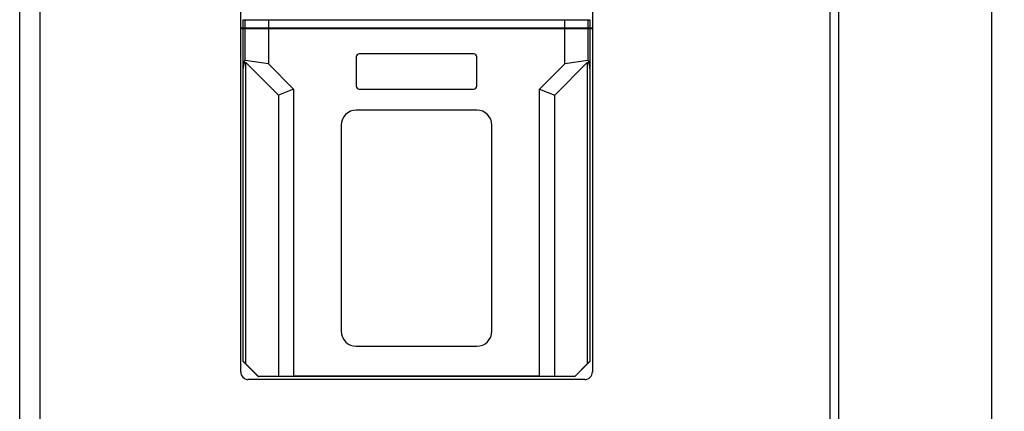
# Model space of a CAD drawing. Header units: millimetres. Extents: x 1117 to 38156, y -1945 to 7303.
# Tile 666 of 831: x 22860 to 23056, y 1788 to 1866. Entities that reach past the tile are written whole.
import ezdxf

# ---------------------------------------------------------------- set-up
doc = ezdxf.new("R2010")
doc.units = ezdxf.units.MM
doc.styles.get("Standard").update_dxf_attribs({"font": 'arial.ttf'})
doc.dimstyles.new('DIMSTYLE_1', dxfattribs={"dimtxt": 4.2, "dimasz": 3.6, "dimexe": 2.5, "dimexo": 0, "dimgap": 1.05, "dimtad": 1, "dimdsep": 46, "dimtxsty": 'Standard', "dimblk": '_FILLED', "dimblk1": '_FILLED', "dimblk2": '_FILLED', "dimcen": 0.09, "dimazin": 2, "dimtp": 0.01, "dimtm": 0.01, "dimtfac": 1, "dimtofl": 0, "dimtmove": 0, "dimatfit": 3, "dimldrblk": '_FILLED', "dimfxl": 0, "dimtolj": 1, "dimarcsym": 0})

# ---------------------------------------------------------------- blocks, each defined once
blk = doc.blocks.new('_FILLED')
at = {"color": 0, "linetype": 'ByBlock'}
blk.add_solid([(0, 0), (-1, 0.167), (-1, -0.167)], dxfattribs=at)
blk = doc.blocks.new('*D58')
at = {"color": 0, "linetype": 'Continuous', "lineweight": -2}
for p, q in [((23019.26, 2074.61), (23055.97, 2074.61)), ((23053.47, 968.21), (23053.47, 2071.01)), ((23021.26, 964.61), (23055.97, 964.61))]:
    blk.add_line(p, q, dxfattribs=at)
at = {"layer": 'Defpoints', "color": 0, "linetype": 'Continuous'}
for p in [(23019.26, 2074.61), (23053.47, 2074.61), (23021.26, 964.61)]:
    blk.add_point(p, dxfattribs=at)
at = {"color": 0, "linetype": 'Continuous', "lineweight": -2, "xscale": 3.6, "yscale": 3.6, "zscale": 3.6}
for p, rotation in [((23053.47, 2074.61), 90), ((23053.47, 964.61), 270)]:
    blk.add_blockref('_FILLED', p, dxfattribs=dict(at, rotation=rotation))
at = {"color": 0, "linetype": 'Continuous', "insert": (23042.21, 1514.6), "char_height": 10, "width": 11.2, "attachment_point": 2, "rotation": 90}
blk.add_mtext('\\A1;1110', dxfattribs=at)

msp = doc.modelspace()

# ---------------------------------------------------------------- linework, layer by layer
at = {"linetype": 'Continuous'}
for p, q in [((23021.258, 2026.608), (23021.258, 964.608)), ((23022.958, 2026.608), (23022.958, 964.608)), ((22859.958, 1014.608), (22859.958, 1996.608)), ((22863.958, 1996.608), (22863.958, 1014.608))]:
    msp.add_line(p, q, dxfattribs=at)
at = {"color": 7, "linetype": 'Continuous'}
for p, q in [((22903.958, 1795.998), (22903.958, 1964.498)), ((22973.958, 1964.498), (22973.958, 1795.998)), ((22904.458, 1864.437), (22904.458, 1866.098)), ((22904.86, 1866.089), (22909.458, 1866.073)), ((22904.86, 1864.439), (22904.86, 1866.089)), ((22909.458, 1866.073), (22968.458, 1866.073)), ((22909.458, 1866.073), (22909.458, 1864.444)), ((22968.458, 1866.073), (22973.056, 1866.089)), ((22968.458, 1864.444), (22968.458, 1866.073)), ((22973.056, 1866.089), (22973.056, 1864.439)), ((22973.458, 1866.098), (22973.458, 1864.437)), ((22904.458, 1864.434), (22903.958, 1864.434)), ((22904.458, 1864.308), (22903.958, 1864.308)), ((22904.458, 1798.108), (22904.458, 1864.308)), ((22973.448, 1864.308), (22904.469, 1864.308)), ((22904.469, 1856.357), (22904.469, 1864.308)), ((22973.358, 1864.391), (22904.558, 1864.391)), ((22904.558, 1864.308), (22904.558, 1864.391)), ((22909.458, 1864.444), (22904.86, 1864.439)), ((22904.871, 1858.003), (22904.871, 1864.308)), ((22968.458, 1864.444), (22909.458, 1864.444)), ((22909.458, 1864.308), (22909.458, 1857.308)), ((22973.056, 1864.439), (22968.458, 1864.444)), ((22968.458, 1857.308), (22968.458, 1864.308)), ((22973.046, 1864.308), (22973.046, 1858.003)), ((22973.358, 1864.308), (22973.358, 1864.391)), ((22973.448, 1864.308), (22973.448, 1856.357)), ((22973.958, 1864.434), (22973.458, 1864.434)), ((22973.958, 1864.308), (22973.458, 1864.308)), ((22973.458, 1864.308), (22973.458, 1798.108)), ((22926.958, 1858.708), (22926.958, 1852.908)), ((22950.358, 1859.308), (22927.558, 1859.308)), ((22950.958, 1852.908), (22950.958, 1858.708)), ((22904.467, 1855.972), (22904.469, 1856.357)), ((22909.458, 1857.308), (22904.871, 1858.003)), ((22904.967, 1857.557), (22911.458, 1851.065)), ((22904.967, 1797.624), (22904.967, 1857.557)), ((22909.458, 1857.308), (22914.458, 1852.308)), ((22963.458, 1852.308), (22968.458, 1857.308)), ((22966.458, 1851.065), (22972.95, 1857.557)), ((22973.046, 1858.003), (22968.458, 1857.308)), ((22972.95, 1857.557), (22972.95, 1797.624)), ((22973.448, 1856.357), (22973.45, 1855.972)), ((22904.467, 1798.112), (22904.467, 1855.972)), ((22973.45, 1855.972), (22973.45, 1798.112)), ((22914.458, 1852.308), (22911.458, 1851.065)), ((22914.458, 1852.308), (22914.458, 1795.143)), ((22927.558, 1852.308), (22950.358, 1852.308)), ((22963.458, 1852.308), (22966.458, 1851.065)), ((22963.458, 1795.143), (22963.458, 1852.308)), ((22911.458, 1851.065), (22911.458, 1795.126)), ((22966.458, 1795.126), (22966.458, 1851.065)), ((22950.958, 1848.108), (22926.958, 1848.108)), ((22923.958, 1845.108), (22923.958, 1804.108)), ((22953.958, 1804.108), (22953.958, 1845.108)), ((22926.958, 1801.108), (22950.958, 1801.108)), ((22904.458, 1798.108), (22904.467, 1798.112)), ((22907.458, 1795.108), (22904.458, 1798.108)), ((22904.967, 1797.624), (22907.466, 1795.126)), ((22970.451, 1795.126), (22972.95, 1797.624)), ((22973.458, 1798.108), (22970.458, 1795.108)), ((22973.458, 1798.108), (22973.45, 1798.112)), ((22972.458, 1794.498), (22905.458, 1794.498)), ((22907.458, 1795.108), (22907.466, 1795.126)), ((22970.458, 1795.108), (22907.458, 1795.108)), ((22911.458, 1795.126), (22907.466, 1795.126)), ((22914.458, 1795.143), (22911.458, 1795.126)), ((22963.458, 1795.143), (22914.458, 1795.143)), ((22966.458, 1795.126), (22963.458, 1795.143)), ((22970.451, 1795.126), (22966.458, 1795.126)), ((22970.458, 1795.108), (22970.451, 1795.126))]:
    msp.add_line(p, q, dxfattribs=at)
for centre, radius, start, end in [((22927.558, 1858.708), 0.6, 90, 180), ((22950.358, 1858.708), 0.6, 0, 90), ((22927.558, 1852.908), 0.6, 180, 270), ((22950.358, 1852.908), 0.6, 270, 0), ((22926.958, 1845.108), 3, 90, 180), ((22950.958, 1845.108), 3, 0, 90), ((22926.958, 1804.108), 3, 180, 270), ((22950.958, 1804.108), 3, 270, 0), ((22905.458, 1795.998), 1.5, 180, 270), ((22972.458, 1795.998), 1.5, 270, 0)]:
    msp.add_arc(centre, radius, start, end, dxfattribs=at)
for centre, major_axis, ratio, start_param, end_param in [((22904.958, 1866.098), (0.5, 0), 0.0174551, -3.1415927, -1.7681919), ((22972.958, 1866.098), (0.5, 0), 0.0174551, -1.3734008, 0), ((22904.558, 1864.386), (1, 0), 0.005236, 1.5707963, 2.2273207), ((22904.958, 1864.437), (0.5, 0), 0.005236, 1.7681919, 3.1415927), ((22972.958, 1864.437), (0.5, 0), 0.005236, 0, 1.3734008), ((22973.358, 1864.386), (1, 0), 0.005236, 0.914272, 1.5707963), ((22904.967, 1797.612), (-0.5, 0.5), 0.0123407, -1.5584525, -0.0051094), ((22972.95, 1797.612), (0.5, 0.5), 0.0123407, 0.0051094, 1.5584525)]:
    msp.add_ellipse(centre, major_axis=major_axis, ratio=ratio, start_param=start_param, end_param=end_param, dxfattribs=at)
for points, knots in [([(22904.871, 1858.003), (22904.852, 1858.006), (22904.814, 1858.001), (22904.767, 1857.971), (22904.73, 1857.93), (22904.69, 1857.869), (22904.651, 1857.786), (22904.615, 1857.682), (22904.586, 1857.576), (22904.554, 1857.432), (22904.511, 1857.176), (22904.486, 1856.881), (22904.47, 1856.585), (22904.471, 1856.436), (22904.471, 1856.362)], [0, 0, 0, 0, 0.0314373, 0.062326, 0.0931778, 0.1239628, 0.1857288, 0.2477486, 0.3099566, 0.3723038, 0.4973021, 0.7481628, 0.8739538, 1, 1, 1, 1]), ([(22904.471, 1856.362), (22904.474, 1856.424), (22904.489, 1856.517), (22904.499, 1856.642), (22904.51, 1856.766), (22904.532, 1856.921), (22904.564, 1857.105), (22904.602, 1857.256), (22904.641, 1857.374), (22904.678, 1857.459), (22904.717, 1857.526), (22904.757, 1857.573), (22904.794, 1857.601), (22904.839, 1857.618), (22904.904, 1857.61), (22904.944, 1857.579), (22904.967, 1857.557)], [0, 0, 0, 0, 0.1254048, 0.1881567, 0.250875, 0.3760919, 0.5010076, 0.6255048, 0.6875573, 0.7494137, 0.811012, 0.8417699, 0.8727335, 0.9038421, 0.9356234, 1, 1, 1, 1]), ([(22972.95, 1857.557), (22972.972, 1857.579), (22973.013, 1857.61), (22973.078, 1857.618), (22973.123, 1857.601), (22973.16, 1857.573), (22973.2, 1857.526), (22973.239, 1857.459), (22973.275, 1857.374), (22973.315, 1857.256), (22973.352, 1857.105), (22973.385, 1856.921), (22973.406, 1856.766), (22973.418, 1856.642), (22973.428, 1856.517), (22973.442, 1856.424), (22973.446, 1856.362)], [0, 0, 0, 0, 0.0643766, 0.0961579, 0.1272665, 0.1582301, 0.188988, 0.2505863, 0.3124427, 0.3744952, 0.4989924, 0.6239081, 0.749125, 0.8118433, 0.8745952, 1, 1, 1, 1]), ([(22973.446, 1856.362), (22973.445, 1856.436), (22973.446, 1856.585), (22973.431, 1856.881), (22973.405, 1857.176), (22973.363, 1857.432), (22973.331, 1857.576), (22973.302, 1857.682), (22973.266, 1857.786), (22973.227, 1857.869), (22973.187, 1857.93), (22973.15, 1857.971), (22973.103, 1858.001), (22973.064, 1858.006), (22973.046, 1858.003)], [0, 0, 0, 0, 0.1260462, 0.2518372, 0.5026979, 0.6276962, 0.6900434, 0.7522514, 0.8142712, 0.8760372, 0.9068222, 0.937674, 0.9685627, 1, 1, 1, 1])]:
    msp.add_open_spline(points, degree=3, knots=knots, dxfattribs=at)

# ---------------------------------------------------------------- dimensions: what is measured, and where the dimension line sits
at = {"linetype": 'Continuous'}
dim = msp.add_linear_dim(base=(23053.469, 2074.608), p1=(23021.258, 964.608), p2=(23019.258, 2074.608), angle=90, dimstyle='DIMSTYLE_1', override={"dimtxt": 10}, dxfattribs=at)
dim.commit()
dim.dimension.update_dxf_attribs({"geometry": '*D58', "text_midpoint": (23053.469, 1514.602), "dimtype": 160})

doc.saveas('drawing.dxf')
